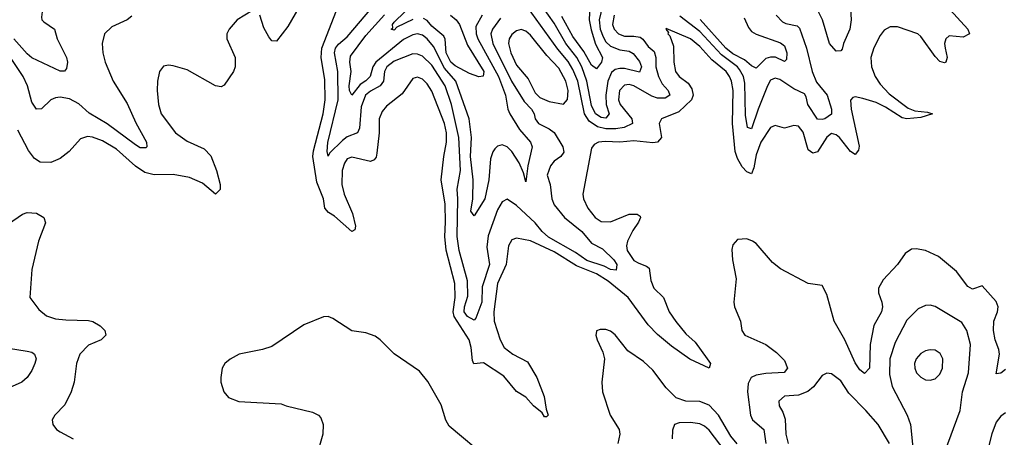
# Model space of a CAD drawing. Header units: inches. Extents: x 1694797 to 1849917, y 907313 to 1017959.
# Tile 494 of 656: x 1781338 to 1785525, y 986716 to 988491. Entities that reach past the tile are written whole.
import ezdxf

# ---------------------------------------------------------------- set-up
doc = ezdxf.new("R2010")
doc.units = ezdxf.units.IN
doc.header["$MEASUREMENT"] = 0
doc.layers.add('B7988', color=7, linetype='Continuous')

msp = doc.modelspace()

# ---------------------------------------------------------------- linework, layer by layer
at = {"layer": 'B7988', "color": 5}
for points, elevation in [([(1781318.4, 989178.4), (1781361.3, 989121.3), (1781390, 989067.4), (1781445.3, 989010), (1781451, 988991), (1781466.7, 988890), (1781464.4, 988870), (1781435.9, 988804.1), (1781427.2, 988770), (1781425.4, 988730), (1781439.8, 988570), (1781430, 988502), (1781431.8, 988490), (1781440.9, 988480.9), (1781485.3, 988450), (1781497.8, 988410), (1781537.3, 988330), (1781541.1, 988310), (1781536.7, 988283.3), (1781527.9, 988272.1), (1781510, 988271.6), (1781390, 988328.9), (1781370, 988345.4), (1781313.2, 988410)], 640), ([(1782550, 988587.4), (1782478.7, 988461.3), (1782430, 988398.9), (1782410, 988400.5), (1782397.5, 988417.4), (1782376.2, 988456.2), (1782358.5, 988510)], 680), ([(1784868.2, 988590), (1784873.7, 988490), (1784867.9, 988450), (1784840.2, 988390), (1784834.7, 988365.3), (1784830, 988358), (1784810, 988357), (1784781.1, 988390), (1784750.9, 988490), (1784721.9, 988550)], 660), ([(1785278.9, 988550), (1785370.1, 988450), (1785376.3, 988430), (1785350, 988416.6), (1785290, 988422.5), (1785275.5, 988410), (1785270.7, 988390), (1785272.4, 988370), (1785282.3, 988330), (1785275.3, 988310), (1785270, 988307.8), (1785250, 988313.6), (1785230, 988334.8), (1785170, 988419.8), (1785156.9, 988430), (1785070, 988459.8), (1785039.5, 988460.5), (1785014.3, 988445.7), (1784996.6, 988423.4), (1784969.5, 988370.5), (1784957.4, 988330), (1784959.4, 988290), (1784974.8, 988250), (1784996.6, 988216.6), (1785035.1, 988175.1), (1785115.4, 988115.4), (1785143.9, 988103.9), (1785198, 988098), (1785218.8, 988090), (1785170, 988074.8), (1785110, 988069.9), (1785090, 988073.6), (1785019.1, 988119.1), (1784979.2, 988139.2), (1784923.6, 988156.4), (1784890, 988162.5), (1784880.5, 988159.5), (1784871.1, 988148.9), (1784873.3, 988110), (1784907.4, 987952.6), (1784903.9, 987936.1), (1784890, 987918.4), (1784870, 987930.5), (1784823.4, 987990), (1784810, 988001.8), (1784790, 988007.1), (1784770, 987992.1), (1784730.4, 987929.6), (1784710, 987923.4), (1784690, 987937.7), (1784670, 988012.9), (1784650, 988037.8), (1784630, 988040.9), (1784590, 988029.9), (1784550, 988040.4), (1784530, 988033.3), (1784490, 987969.9), (1784470, 987916.1), (1784459.4, 987860.6), (1784450, 987835.6), (1784430, 987844.3), (1784410, 987866), (1784390, 987900.5), (1784380.3, 987930), (1784369.1, 988050), (1784371.1, 988190), (1784364.1, 988230), (1784355.7, 988250), (1784341.2, 988270), (1784280.8, 988320.8), (1784230, 988376.2), (1784190.4, 988410), (1784087.2, 988452.8), (1784084.9, 988450), (1784096.3, 988436.3), (1784094.4, 988430), (1784102, 988422), (1784117.8, 988377.8), (1784119.1, 988310), (1784126.9, 988270), (1784142, 988250), (1784180.3, 988220.3), (1784196.3, 988196.3), (1784201.6, 988170), (1784194.5, 988150), (1784140.5, 988099.5), (1784066.3, 988070), (1784057.7, 988050), (1784067.3, 987990), (1784050.4, 987969.6), (1784030, 987967.1), (1783950, 987976.3), (1783890, 987969.9), (1783827.5, 987972.5), (1783799.1, 987970), (1783780.1, 987959.9), (1783770, 987945.2), (1783732.1, 987750), (1783735, 987730), (1783753.7, 987690), (1783784.3, 987650), (1783810, 987633.9), (1783850, 987631.5), (1783930, 987664.2), (1783963.8, 987663.8), (1783975.6, 987655.6), (1783977.5, 987650), (1783969.5, 987630), (1783944.4, 987595.6), (1783922.6, 987550), (1783918, 987530), (1783920.9, 987510), (1783950, 987467.9), (1783970, 987455.6), (1784003.7, 987443.7), (1784014.2, 987434.3), (1784022.1, 987382.1), (1784034.1, 987350), (1784075.7, 987310), (1784099.9, 987250), (1784127.7, 987207.7), (1784170, 987156.2), (1784210, 987120.1), (1784261.7, 987050), (1784274.8, 987030), (1784270.2, 987010), (1784187.6, 987047.6), (1784110, 987103), (1784050, 987152.7), (1784010, 987193.7), (1783925.7, 987310), (1783840, 987380), (1783790.2, 987410.2), (1783705.4, 987445.4), (1783610, 987503.7), (1783510, 987551.6), (1783450, 987562), (1783430, 987555.1), (1783415.9, 987530), (1783406.2, 987450), (1783369.7, 987370), (1783353.9, 987250), (1783355.5, 987210), (1783381, 987130), (1783397.8, 987097.8), (1783434.2, 987070), (1783496.8, 987036.8), (1783536.7, 986970), (1783568.6, 986890), (1783576.3, 986836.3), (1783584.9, 986810), (1783577.4, 986802.6), (1783570, 986803.9), (1783559.8, 986819.8), (1783522.6, 986850), (1783490, 986887.2), (1783450, 986910.7), (1783396.1, 986976.1), (1783310, 987033), (1783268.7, 987028.7), (1783262.8, 987042.8), (1783257.9, 987098), (1783249.4, 987130), (1783185.1, 987230), (1783181, 987250), (1783189.7, 987310), (1783188.8, 987370), (1783150.9, 987510.9), (1783145.7, 987570), (1783149.1, 987630), (1783146.4, 987706.4), (1783130.4, 987809.6), (1783140.9, 987910), (1783152.5, 987970), (1783153.3, 988010), (1783144.2, 988050), (1783090, 988186.6), (1783070, 988218.7), (1783050, 988238), (1783030, 988246), (1783010, 988240.4), (1782963.9, 988176.1), (1782897.1, 988122.9), (1782878.9, 988101.1), (1782867.1, 988070), (1782867.1, 988010), (1782856.4, 987923.6), (1782853.1, 987906.9), (1782845, 987895), (1782830, 987888.2), (1782750, 987906.8), (1782730, 987899.9), (1782718.5, 987881.5), (1782709.2, 987850), (1782707.3, 987790), (1782717.9, 987750), (1782753.2, 987666.8), (1782766, 987614), (1782762.6, 987597.4), (1782750, 987590.9), (1782676.3, 987656.3), (1782651.7, 987671.7), (1782635.4, 987690), (1782629.2, 987730), (1782601, 987801), (1782584.2, 987910), (1782586.7, 987933.3), (1782628.5, 988090), (1782637.5, 988150), (1782635, 988235), (1782620.3, 988330), (1782622.8, 988370), (1782685, 988530)], 680), ([(1783382.8, 988497.2), (1783348.3, 988450), (1783341.9, 988430), (1783350.1, 988390), (1783429, 988230), (1783483.5, 988143.5), (1783514, 988110), (1783525.9, 988090), (1783530.2, 988070), (1783543.5, 988050), (1783590, 988026.5), (1783610, 988010.7), (1783647.4, 987950), (1783652, 987928), (1783638.8, 987910), (1783610.1, 987889.9), (1783594.3, 987870), (1783580.4, 987830), (1783593.4, 987790), (1783600.4, 987730), (1783610, 987704.1), (1783653.9, 987650), (1783728.7, 987590), (1783770, 987540.5), (1783816.7, 987516.7), (1783863.7, 987470), (1783876.4, 987450), (1783873.6, 987426.4), (1783850, 987428.6), (1783823, 987443), (1783750, 987466.8), (1783701.5, 987501.5), (1783586.7, 987566.7), (1783559.5, 987590), (1783530, 987627.1), (1783450, 987700.6), (1783410, 987727.4), (1783390, 987716.5), (1783370, 987682.2), (1783330, 987572.4), (1783324.6, 987524.6), (1783335.5, 987450), (1783304.8, 987355.2), (1783302.5, 987290), (1783278.1, 987221.9), (1783270, 987213.5), (1783241.7, 987230), (1783227.5, 987250), (1783228.8, 987270), (1783243.4, 987316.6), (1783241.5, 987381.5), (1783207.3, 987510), (1783198.6, 987570), (1783201.6, 987730), (1783198.4, 987770), (1783212.1, 987850), (1783204.9, 987990), (1783174.1, 988130), (1783147.5, 988210), (1783090, 988297.1), (1783050, 988336.3), (1783030, 988344.8), (1783010, 988345.9), (1782930, 988314.8), (1782899.2, 988290), (1782889.3, 988270), (1782885, 988230), (1782871.4, 988210), (1782830, 988187.2), (1782808.7, 988170), (1782790, 988120.9), (1782782.6, 988030), (1782774.8, 988010), (1782730, 987992.7), (1782710, 987977.7), (1782655.9, 987924.1), (1782650, 987911.5), (1782644.8, 987930), (1782648.2, 987968.2), (1782691.8, 988150), (1782690, 988269.9), (1782676.8, 988350), (1782681, 988370), (1782693, 988387), (1782730, 988418.4), (1782859.2, 988570)], 660), ([(1783865.1, 988510), (1783858.2, 988470), (1783865.4, 988450), (1783884.8, 988430), (1783910, 988420.4), (1783950, 988421), (1783975.9, 988415.9), (1783987.5, 988407.5), (1784010, 988376.3), (1784036, 988356), (1784043.2, 988330), (1784042.7, 988290), (1784054.5, 988250), (1784070, 988218.5), (1784095.9, 988190), (1784102.3, 988170), (1784083, 988157), (1784050, 988157.7), (1784026.3, 988166.3), (1783950, 988210.2), (1783930, 988214.7), (1783910, 988212.6), (1783887.8, 988190), (1783884.3, 988150), (1783891.7, 988130), (1783940.8, 988070), (1783943.9, 988050), (1783907.7, 988032.3), (1783873, 988027), (1783830, 988026.7), (1783794.9, 988034.9), (1783759.1, 988059.1), (1783739.2, 988090), (1783711.3, 988230), (1783690, 988279.7), (1783670, 988312.7), (1783626, 988366), (1783479.2, 988570)], 660), ([(1783815.6, 988550), (1783801.8, 988490), (1783806.7, 988450), (1783818.3, 988418.3), (1783830, 988396.9), (1783850, 988378.5), (1783890, 988362.9), (1783930, 988356.6), (1783946.8, 988346.8), (1783973.6, 988313.6), (1783981.6, 988290), (1783972.8, 988267.2), (1783910, 988283.1), (1783890, 988283.1), (1783870, 988278.6), (1783853.9, 988266.1), (1783838.7, 988230), (1783830.7, 988170), (1783831.3, 988130), (1783844.5, 988090), (1783830, 988072.4), (1783810, 988074.7), (1783787, 988090), (1783770, 988126.3), (1783749.1, 988230), (1783728.7, 988290), (1783707.1, 988330), (1783660.8, 988390), (1783610, 988476), (1783538.7, 988578.7)], 640), ([(1783762.2, 988550), (1783759.9, 988490), (1783767.2, 988447.2), (1783786.8, 988386.8), (1783815.6, 988330), (1783811.6, 988310), (1783790, 988281.6), (1783770, 988296.9), (1783736.1, 988356.1), (1783690, 988419), (1783643.8, 988503.8)], 620), ([(1781814.4, 988505.6), (1781794.9, 988490), (1781730, 988460.3), (1781699.1, 988430), (1781689.3, 988390), (1781691.8, 988350), (1781701.7, 988310), (1781736, 988230), (1781795, 988135), (1781832.4, 988052.4), (1781876.9, 987970), (1781878.7, 987950), (1781874.4, 987945.6), (1781850, 987946.4), (1781830, 987958.3), (1781710, 988048.7), (1781633.5, 988093.5), (1781590, 988133.4), (1781550, 988154.3), (1781510, 988161.4), (1781490, 988159), (1781470, 988149.9), (1781430, 988111.7), (1781410, 988109.8), (1781390, 988139.7), (1781370.8, 988210), (1781352.4, 988250), (1781298.4, 988330)], 660), ([(1782327.9, 988530), (1782262.9, 988490), (1782228, 988450), (1782218.6, 988430), (1782219, 988410), (1782253.6, 988330), (1782253.8, 988290), (1782247.2, 988270), (1782207.6, 988212.4), (1782195.3, 988204.7), (1782170, 988209.1), (1782050, 988278), (1781990, 988294.5), (1781970, 988297.4), (1781950, 988293.6), (1781932.2, 988270), (1781923.6, 988230), (1781922.6, 988190), (1781927.8, 988130), (1781940.2, 988090), (1782000.6, 988010), (1782050, 987975), (1782121.7, 987941.8), (1782150, 987912.3), (1782174.2, 987850), (1782190.1, 987790), (1782190, 987769.2), (1782170.3, 987749.7), (1782115.9, 987795.9), (1782059.9, 987819.9), (1781990, 987832.5), (1781910, 987831.1), (1781870, 987841.5), (1781830, 987868.2), (1781750, 987941), (1781690, 987975.4), (1781648, 987992), (1781625.8, 987994.2), (1781595.8, 987984.2), (1781549, 987930), (1781510, 987900.3), (1781470, 987884.2), (1781425.6, 987885.6), (1781401.1, 987901.1), (1781374.8, 987934.8), (1781330, 988021.7)], 680), ([(1783303.9, 988510), (1783278, 988462), (1783278.8, 988430), (1783286, 988410), (1783373.8, 988250), (1783404.1, 988170), (1783413.1, 988110), (1783422.4, 988090), (1783463.8, 988023.8), (1783510.1, 987970), (1783517.5, 987950), (1783499.2, 987870), (1783490, 987801.2), (1783480.3, 987840.3), (1783462.2, 987882.2), (1783430.6, 987930.6), (1783410, 987949.9), (1783390, 987958.3), (1783370, 987953.9), (1783358.7, 987941.3), (1783350, 987929.8), (1783340.1, 987899.9), (1783332.3, 987810), (1783315.9, 987730), (1783270, 987656.9), (1783256.8, 987676.8), (1783264.9, 987730), (1783266.5, 987810), (1783255.1, 987910), (1783258.6, 987990), (1783249.4, 988069.4), (1783191.8, 988230), (1783144.3, 988284.3), (1783096.8, 988376.8), (1783070, 988409.4), (1783050, 988424.3), (1783030, 988429.9), (1783010, 988426.9), (1782970, 988406), (1782852.6, 988310), (1782840, 988290), (1782828.2, 988250), (1782810, 988231.2), (1782785.1, 988214.9), (1782750, 988169.8), (1782740.9, 988190), (1782739, 988210), (1782746.9, 988270), (1782742.3, 988310), (1782744.7, 988335.3), (1782810, 988423), (1782889.2, 988510.8)], 640), ([(1783009.1, 988490.9), (1782941.6, 988458.4), (1782930, 988446.6), (1782917, 988450), (1782923.9, 988456.1), (1782923.7, 988470), (1782930, 988479.8), (1782976.2, 988523.8)], 620), ([(1783170.3, 988510.3), (1783194.2, 988490), (1783208.3, 988470), (1783242.2, 988382.2), (1783310.8, 988270), (1783309.1, 988250.9), (1783290, 988248.5), (1783250, 988262.4), (1783190, 988294.6), (1783171.6, 988310), (1783151.1, 988350), (1783147.4, 988407.4), (1783140.8, 988420.8), (1783090, 988463.3), (1783070, 988487), (1783055.2, 988495.2)], 620), ([(1784554.4, 988510), (1784582, 988482), (1784594.9, 988474.9), (1784644.2, 988464.2), (1784654.4, 988454.4), (1784683.4, 988370), (1784707.2, 988270), (1784725.9, 988225.9), (1784771.1, 988170), (1784790, 988110.5), (1784790, 988089.8), (1784760.9, 988070), (1784750, 988066.1), (1784730, 988067.8), (1784688.8, 988130), (1784682.5, 988162.5), (1784675, 988175), (1784630, 988196.7), (1784570, 988235.9), (1784550, 988242.8), (1784530, 988233.6), (1784518.1, 988210), (1784477.6, 988110), (1784450, 988026.8), (1784432.1, 988032.1), (1784424.3, 988084.3), (1784421.6, 988221.6), (1784415.1, 988250), (1784398.8, 988278.8), (1784389.9, 988290), (1784321.6, 988341.6), (1784230, 988441.1), (1784145.5, 988505.5)], 660), ([(1784418.3, 988498.3), (1784437.2, 988457.2), (1784450, 988441.2), (1784469.2, 988429.2), (1784572.4, 988392.4), (1784590, 988379), (1784600.1, 988350), (1784599, 988321), (1784590, 988312.6), (1784551.6, 988331.6), (1784530, 988332), (1784510, 988325.2), (1784470, 988284.2), (1784450, 988294.7), (1784420.4, 988320.4), (1784370, 988346), (1784340.7, 988370), (1784231.6, 988491.6)], 640), ([(1781290, 987623.9), (1781350, 987664), (1781370, 987671.5), (1781410, 987668.7), (1781441.3, 987650), (1781447.1, 987627.1), (1781417.7, 987550), (1781389.1, 987429.1), (1781381.3, 987310), (1781419.8, 987259.8), (1781452.5, 987232.5), (1781490, 987220.2), (1781534.7, 987214.7), (1781630, 987213), (1781648.9, 987208.9), (1781679.6, 987190), (1781699.5, 987170), (1781704.9, 987150), (1781684.9, 987130), (1781630, 987108.4), (1781593.8, 987070), (1781579.3, 987030), (1781569.4, 986950), (1781556.6, 986910), (1781530, 986854.5), (1781487.6, 986810), (1781476.5, 986790), (1781478.7, 986770), (1781494.4, 986750), (1781510, 986738.9), (1781565.5, 986710)], 680), ([(1785530, 987004.3), (1785510, 986988.1), (1785490, 986986.6), (1785504.1, 987070), (1785501.5, 987090), (1785485.4, 987130), (1785478.3, 987170), (1785480.2, 987210), (1785496, 987250), (1785498.3, 987270), (1785490, 987293.8), (1785430, 987359.6), (1785390, 987345.1), (1785370, 987356.9), (1785321, 987421), (1785244.6, 987484.6), (1785190, 987509.8), (1785150, 987517.5), (1785130, 987516.2), (1785102.9, 987497.2), (1785070.3, 987450), (1785010, 987385.1), (1784990.2, 987350), (1784989.4, 987330), (1785004.2, 987290), (1785006.8, 987270), (1785002.9, 987250), (1784969.4, 987190.6), (1784954.2, 987110), (1784951.6, 987010), (1784930, 986987.6), (1784910, 987002.8), (1784890, 987032.7), (1784846.8, 987130), (1784801.5, 987210), (1784770, 987323.7), (1784750, 987360.9), (1784690, 987369.7), (1784572.3, 987432.3), (1784538.7, 987458.7), (1784470, 987539.7), (1784454, 987550), (1784430, 987558.9), (1784390, 987557), (1784370, 987534), (1784366.1, 987513.9), (1784369, 987471), (1784383.9, 987390), (1784374.3, 987290), (1784376.9, 987270), (1784402.7, 987210), (1784408.4, 987170), (1784420.9, 987150), (1784510, 987110.1), (1784556.4, 987076.4), (1784590, 987042), (1784602.5, 987010), (1784588.3, 986991.8), (1784510, 986987.4), (1784470, 986979.9), (1784448.8, 986970), (1784434.8, 986945.2), (1784432.2, 986910), (1784445.4, 986810), (1784453.2, 986790), (1784501.9, 986750), (1784510.8, 986690)], 720), ([(1785270, 986650.3), (1785336.3, 986830), (1785347.3, 986910), (1785371.8, 986990), (1785380.2, 987110), (1785364.6, 987170), (1785343.9, 987203.9), (1785230, 987272), (1785210, 987278.2), (1785190, 987276.4), (1785158.4, 987261.6), (1785110, 987213.3), (1785060.8, 987119.2), (1785038.4, 987050), (1785037.1, 986982.9), (1785047.8, 986932.2), (1785111.7, 986810), (1785125.1, 986770), (1785140.5, 986630)], 740), ([(1783330, 986624.2), (1783163.9, 986763.9), (1783149.5, 986789.5), (1783130, 986854.3), (1783073.3, 986953.3), (1783037.4, 986997.4), (1782930, 987071.3), (1782870.7, 987130.7), (1782850, 987145.4), (1782810, 987160.5), (1782750, 987169), (1782670, 987221.4), (1782650, 987229.8), (1782630, 987228.6), (1782545.8, 987194.2), (1782410, 987102.7), (1782370, 987089.7), (1782271.3, 987070), (1782232.2, 987047.8), (1782210.4, 987029.6), (1782199.1, 987010), (1782193.4, 986970), (1782193.4, 986950), (1782205.5, 986910), (1782225.7, 986885.7), (1782270, 986869), (1782450, 986858.9), (1782471, 986850), (1782583.2, 986823.2), (1782608.5, 986810), (1782618.4, 986798.4), (1782627.7, 986770), (1782627, 986730), (1782610.2, 986669.8)], 720), ([(1784389.2, 986689.2), (1784361.2, 986721.2), (1784308.9, 986810), (1784270, 986853.2), (1784230, 986868.6), (1784170, 986869.9), (1784130, 986884.2), (1784086.1, 986926.1), (1784030, 987002.1), (1783990, 987037.8), (1783923.1, 987083.1), (1783870, 987151.5), (1783850, 987167), (1783830, 987174), (1783805.5, 987174.5), (1783790.9, 987169.1), (1783790, 987166), (1783788, 987150), (1783793.4, 987130), (1783818, 987078), (1783824.2, 987050), (1783812.9, 986950), (1783816, 986910), (1783849.3, 986810), (1783887.2, 986750), (1783889.3, 986730), (1783881.3, 986690)], 720), ([(1781290, 987094.3), (1781370, 987082), (1781390, 987078), (1781400.4, 987070), (1781407.4, 987050), (1781402.8, 987030), (1781390, 987000.5), (1781369.1, 986970), (1781346.7, 986950), (1781255.2, 986910)], 660), ([(1785037, 986690), (1784988.7, 986770), (1784936.4, 986830), (1784863.3, 986903.3), (1784830, 986955.8), (1784790, 986986.4), (1784770, 986988.5), (1784750, 986978.3), (1784713, 986930), (1784689.6, 986910.4), (1784650, 986894.9), (1784589.5, 986890.5), (1784565.8, 986870), (1784567.1, 986850), (1784583.1, 986823.1), (1784592.6, 986792.6), (1784595.3, 986730), (1784605.3, 986690)], 740), ([(1785530, 986819.7), (1785510, 986806.6), (1785490, 986781), (1785471.6, 986731.5), (1785456.3, 986670)], 740), ([(1784337.7, 986657.7), (1784270, 986746.2), (1784250, 986763.7), (1784230, 986773.8), (1784190, 986779.4), (1784142.3, 986777.7), (1784122, 986770), (1784113.8, 986746.2), (1784111.8, 986710)], 740)]:
    msp.add_lwpolyline(points, dxfattribs=dict(at, elevation=elevation))
for points, elevation in [([(1783470, 988449.2), (1783450, 988443.9), (1783430, 988427.2), (1783419.6, 988410), (1783416.1, 988390), (1783426.3, 988350), (1783450, 988297.9), (1783499.3, 988239.3), (1783530, 988180.5), (1783550, 988159.9), (1783590, 988142.9), (1783650, 988132.3), (1783667.9, 988152.1), (1783669.9, 988190.1), (1783660.6, 988230), (1783630, 988285.2), (1783578.9, 988338.9), (1783510, 988425.5), (1783490, 988441.9)], 680), ([(1785210, 987088.5), (1785190, 987083.9), (1785170, 987072.3), (1785150.3, 987050), (1785142.8, 987030), (1785143.9, 987010), (1785151.6, 986990), (1785170, 986971.6), (1785190, 986960.2), (1785210, 986958.5), (1785230, 986965.2), (1785250, 986984.2), (1785262.4, 987010), (1785263.5, 987050), (1785252.2, 987072.2), (1785230, 987087.1)], 760)]:
    msp.add_lwpolyline(points, close=True, dxfattribs=dict(at, elevation=elevation))

doc.saveas('drawing.dxf')
